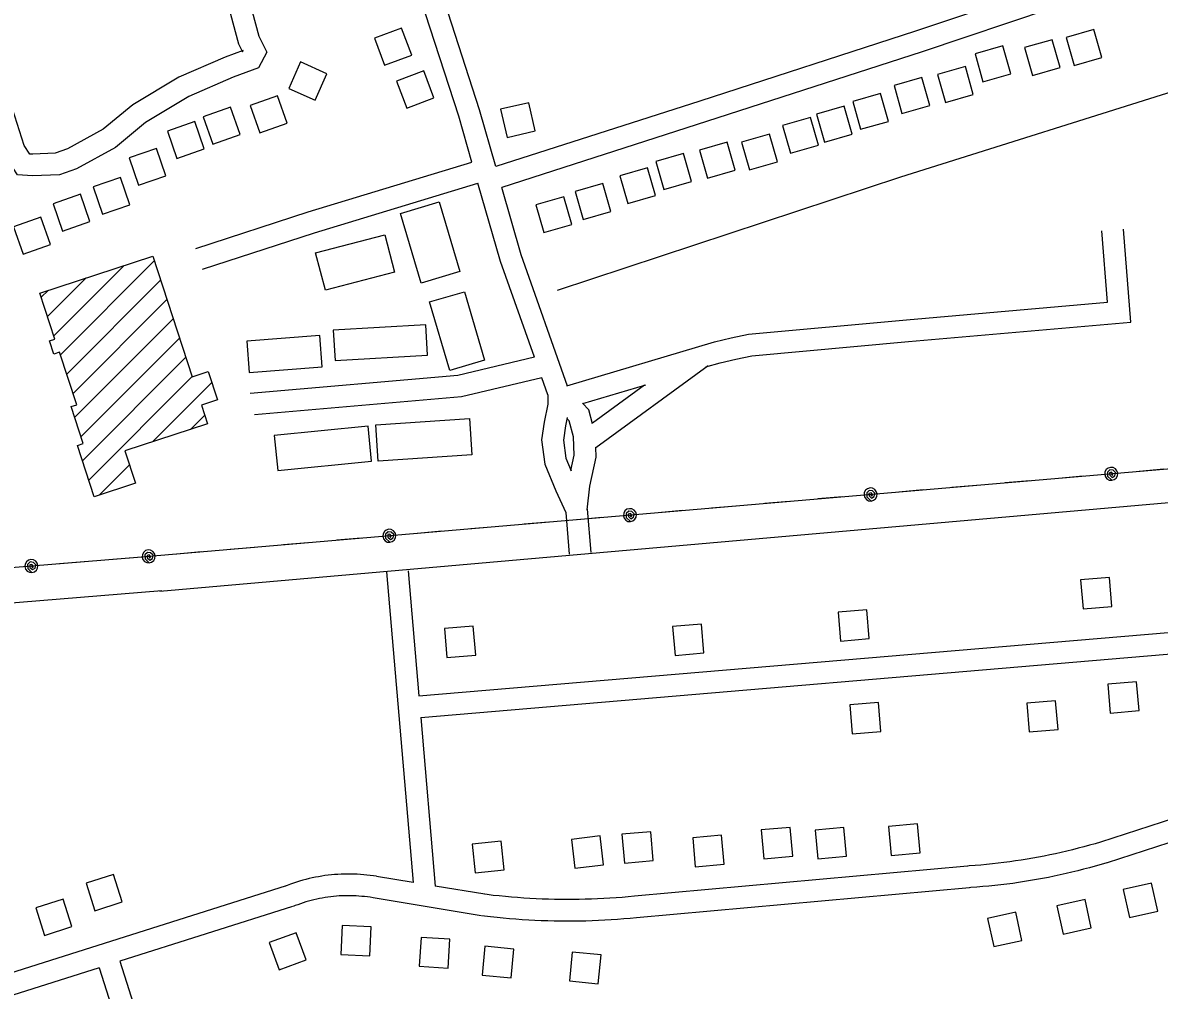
# Model space of a CAD drawing. Extents: x 3683402 to 3721514, y 487807 to 513565.
# Drawn here: x 3689070 to 3690642, y 496621 to 497959 of the extents above; entities that cross this region are included whole.
import ezdxf

# ---------------------------------------------------------------- set-up
doc = ezdxf.new("R2010")
doc.units = 0
for name, color, linetype in [('V-BLDG-OTLN', 7, 'Continuous'), ('V-ROAD-CNTR', 7, 'Continuous'), ('V-TOPO-SHOR', 7, 'Continuous'), ('V-UTIL-LINE', 7, 'Continuous')]:
    doc.layers.add(name, color=color, linetype=linetype)

msp = doc.modelspace()

# ---------------------------------------------------------------- linework, layer by layer
at = {"layer": 'V-BLDG-OTLN'}
for p, q in [((3689113.3, 497525.8), (3689210.5, 497623)), ((3689122.2, 497499.4), (3689252, 497629.2)), ((3689104.5, 497552.4), (3689157.9, 497605.7)), ((3689131, 497472.8), (3689260.7, 497602.5)), ((3689095.8, 497579), (3689105.2, 497588.4)), ((3689139.7, 497446.1), (3689269.5, 497575.9)), ((3689141.8, 497412.9), (3689278.2, 497549.3)), ((3689150.5, 497386.3), (3689287, 497522.7)), ((3689152.6, 497353), (3689295.7, 497496.1)), ((3689161.3, 497326.4), (3689304.4, 497469.4)), ((3689249.4, 497379), (3689331.6, 497461.3)), ((3689302, 497396.3), (3689321.8, 497416.1)), ((3689175.7, 497305.3), (3689217.8, 497347.5))]:
    msp.add_line(p, q, dxfattribs=at)
for points in [[(3689608, 497913.7), (3689594, 497951.2), (3689556.5, 497937.2), (3689570.6, 497899.7)], [(3690551.6, 497949), (3690513.1, 497938), (3690524.1, 497899.5), (3690562.6, 497910.5)], [(3690493.9, 497935.1), (3690455.4, 497924.1), (3690466.4, 497885.6), (3690504.9, 497896.6)], [(3690425.5, 497926.5), (3690387.1, 497915.5), (3690398.1, 497877), (3690436.5, 497888.1)], [(3689454.4, 497904.3), (3689438, 497867.8), (3689474.5, 497851.5), (3689490.8, 497888)], [(3689638.7, 497854.5), (3689624.6, 497891.9), (3689587.2, 497877.9), (3689601.2, 497840.4)], [(3690373.7, 497897.9), (3690335.2, 497886.8), (3690346.2, 497848.4), (3690384.7, 497859.4)], [(3690313.5, 497882.7), (3690275.1, 497871.7), (3690286.1, 497833.2), (3690324.6, 497844.2)], [(3689422.6, 497857.3), (3689384.8, 497844.2), (3689397.9, 497806.4), (3689435.7, 497819.5)], [(3690256.4, 497860.7), (3690217.9, 497849.7), (3690228.9, 497811.2), (3690267.4, 497822.2)], [(3689357.5, 497841.7), (3689319.7, 497828.6), (3689332.8, 497790.8), (3689370.6, 497803.9)], [(3689730.9, 497838.9), (3689740.1, 497799.9), (3689779, 497809.1), (3689769.8, 497848)], [(3690206.3, 497843.1), (3690167.9, 497832.1), (3690178.9, 497793.6), (3690217.3, 497804.7)], [(3689308, 497821.9), (3689270.2, 497808.8), (3689283.3, 497771), (3689321.1, 497784.1)], [(3690159.5, 497827.7), (3690121, 497816.7), (3690132, 497778.2), (3690170.5, 497789.3)], [(3690044.4, 497793.3), (3690006, 497782.3), (3690017, 497743.8), (3690055.4, 497754.8)], [(3690102.7, 497804.5), (3690064.2, 497793.5), (3690075.3, 497755.1), (3690113.7, 497766.1)], [(3689255.1, 497784.8), (3689217.3, 497771.7), (3689230.4, 497733.9), (3689268.2, 497747)], [(3689984, 497777.7), (3689945.6, 497766.6), (3689956.6, 497728.2), (3689995, 497739.2)], [(3689205.2, 497744.6), (3689167.5, 497731.5), (3689180.6, 497693.7), (3689218.4, 497706.8)], [(3689934.3, 497758.1), (3689895.9, 497747.1), (3689906.9, 497708.7), (3689945.3, 497719.7)], [(3689872.4, 497736.2), (3689834, 497725.2), (3689845, 497686.7), (3689883.4, 497697.7)], [(3689149.9, 497721.4), (3689112.1, 497708.2), (3689125.2, 497670.5), (3689163, 497683.6)], [(3689818.3, 497717.8), (3689779.8, 497706.8), (3689790.8, 497668.4), (3689829.3, 497679.4)], [(3689621.3, 497598.5), (3689592.5, 497695), (3689646.1, 497710.9), (3689674.8, 497614.5)], [(3689095.3, 497689.7), (3689057.5, 497676.6), (3689070.6, 497638.8), (3689108.4, 497652)], [(3689475, 497640.3), (3689570.8, 497665.5), (3689584.4, 497613.9), (3689488.6, 497588.7)], [(3689093.9, 497584.7), (3689249.8, 497635.9), (3689304.6, 497468.9), (3689326.7, 497476.2), (3689339.5, 497437.1), (3689317.3, 497429.8), (3689325.7, 497404.1), (3689211.5, 497366.6), (3689226.2, 497321.9), (3689169, 497303.1), (3689145.7, 497374), (3689153.7, 497376.7), (3689136.9, 497427.9), (3689144.8, 497430.5), (3689121, 497503.1), (3689113.1, 497500.5), (3689107.1, 497518.8), (3689114.7, 497521.3)], [(3689660.6, 497477.8), (3689632.7, 497572.5), (3689681, 497586.7), (3689708.9, 497492)], [(3689502, 497491.7), (3689630.1, 497499.1), (3689627.7, 497541.1), (3689499.6, 497533.7)], [(3689383.1, 497475), (3689484.2, 497482.9), (3689480.9, 497526.2), (3689379.8, 497518.4)], [(3689422.7, 497339.5), (3689552.5, 497352.5), (3689547.7, 497401), (3689417.8, 497388)], [(3689691.1, 497361.3), (3689561.5, 497352.5), (3689558.2, 497402.7), (3689687.8, 497411.4)], [(3690536.5, 497148.4), (3690576.3, 497151.8), (3690573, 497191.7), (3690533.1, 497188.3)], [(3690201, 497103.8), (3690240.9, 497107.2), (3690237.5, 497147), (3690197.7, 497143.7)], [(3689656.6, 497081.1), (3689696.5, 497084.5), (3689693.1, 497124.3), (3689653.2, 497121)], [(3689972.3, 497084), (3690012.2, 497087.4), (3690008.8, 497127.3), (3689968.9, 497123.9)], [(3690610.6, 497047.5), (3690570.7, 497044.1), (3690574.1, 497004.2), (3690614, 497007.6)], [(3690498.6, 497021.4), (3690458.7, 497018.1), (3690462.1, 496978.2), (3690502, 496981.6)], [(3690253.7, 497018.9), (3690213.8, 497015.5), (3690217.2, 496975.7), (3690257, 496979)], [(3690271.2, 496807.5), (3690311.1, 496811.1), (3690307.4, 496851), (3690267.6, 496847.4)], [(3689833.8, 496789.8), (3689873.5, 496794.7), (3689868.6, 496834.4), (3689828.9, 496829.5)], [(3689902.4, 496796.9), (3689942.2, 496800.5), (3689938.6, 496840.3), (3689898.8, 496836.7)], [(3690000.2, 496791.8), (3690040, 496795.5), (3690036.4, 496835.3), (3689996.6, 496831.7)], [(3690095, 496802.9), (3690134.9, 496806.5), (3690131.3, 496846.3), (3690091.4, 496842.7)], [(3690169.6, 496802.8), (3690209.4, 496806.4), (3690205.8, 496846.2), (3690166, 496842.6)], [(3689695.9, 496783.4), (3689735.7, 496787.4), (3689731.6, 496827.2), (3689691.8, 496823.2)], [(3689169.7, 496731.1), (3689207.8, 496743.2), (3689195.8, 496781.3), (3689157.6, 496769.2)], [(3690631, 496769.3), (3690592, 496760.6), (3690600.7, 496721.6), (3690639.8, 496730.3)], [(3689100, 496696.9), (3689138.2, 496709), (3689126.1, 496747.1), (3689088, 496735.1)], [(3690539.2, 496746.5), (3690500.1, 496737.8), (3690508.8, 496698.8), (3690547.9, 496707.5)], [(3690443.3, 496729.2), (3690404.3, 496720.5), (3690413, 496681.4), (3690452, 496690.1)], [(3689551.9, 496708.7), (3689511.9, 496710.6), (3689510.1, 496670.6), (3689550, 496668.8)], [(3689448.4, 496700.7), (3689410.9, 496686.9), (3689424.7, 496649.4), (3689462.2, 496663.2)], [(3689660.9, 496691.6), (3689621, 496694.2), (3689618.4, 496654.2), (3689658.3, 496651.6)], [(3689749.2, 496678.1), (3689709.4, 496681.9), (3689705.6, 496642.1), (3689745.4, 496638.3)], [(3689869.9, 496669.9), (3689830.1, 496673.8), (3689826.3, 496633.9), (3689866.1, 496630.1)]]:
    msp.add_lwpolyline(points, close=True, dxfattribs=at)
at = {"layer": 'V-ROAD-CNTR'}
for p, q in [((3690017.9, 497484.4), (3689862.6, 497371)), ((3689930.1, 497457.4), (3689858, 497404.8))]:
    msp.add_line(p, q, dxfattribs=at)
for points in [[(3690265.6, 498686.9), (3690271, 498665.7), (3690311, 498538.8), (3690357.7, 498403.7), (3690479.3, 498021), (3690492.3, 497978.3), (3690314.1, 497918.2), (3690015.5, 497821.8), (3689732.6, 497730.9)], [(3689691.4, 497765.6), (3689673, 497829.4), (3689600.4, 498053.4), (3689525.6, 498277.1), (3689469, 498447.4)], [(3690387.6, 498210.5), (3690450.6, 498012.1), (3690455.1, 497997.4), (3690304.7, 497946.7), (3690006.3, 497850.3), (3689724.3, 497759.7)], [(3688996, 498027.1), (3689043.5, 498043.8), (3689235.7, 498106.3), (3689289, 498121.3), (3689306.9, 498124.6), (3689307.8, 498124.1), (3689315, 498103), (3689350.8, 497994.8), (3689368.4, 497929.4), (3689374, 497918.3), (3689375.1, 497920.3), (3689350, 497910.9), (3689285.9, 497883.5), (3689222.5, 497845.2), (3689181.3, 497811.2), (3689132.1, 497784), (3689115.1, 497778.1), (3689084.1, 497776.7), (3689079.9, 497777), (3689072.3, 497788.7), (3689049.6, 497859.7), (3688996, 498027.1)], [(3689379.5, 498003.4), (3689396.6, 497940.1), (3689407.8, 497917.7), (3689396.2, 497896.2), (3689361.2, 497883.1), (3689299.6, 497856.7), (3689239.9, 497820.6), (3689198.3, 497786.3), (3689144.3, 497756.5), (3689120.8, 497748.4), (3689083.7, 497746.7), (3689062.8, 497748.1), (3689044.9, 497775.8), (3689021, 497850.6), (3688967.7, 498017.2)], [(3689724.3, 497759.7), (3689701.7, 497838.2), (3689658.3, 497972.2)], [(3689309.3, 497646.3), (3689464.7, 497697), (3689691.4, 497765.6)], [(3689318.6, 497617.8), (3689473.7, 497668.3), (3689699.7, 497736.8)], [(3689777.8, 497496.1), (3689730.9, 497628.7), (3689699.7, 497736.8)], [(3689823.7, 497456.3), (3689759.5, 497637.8), (3689732.6, 497730.9)], [(3689822.8, 497456.8), (3690026.8, 497517.5), (3690049.9, 497522.9), (3690073.9, 497527.9), (3690292.3, 497547.8), (3690570.3, 497572.1), (3690562.4, 497671)], [(3690015, 497482.7), (3690034.5, 497488.5), (3690056.4, 497493.6), (3690078.3, 497498.2), (3690295, 497517.9), (3690602.6, 497544.8), (3690592.3, 497673.4)], [(3689777.8, 497496.1), (3689671.9, 497471.1), (3689384.6, 497446)], [(3692818.6, 497472.9), (3691053.7, 497329.9), (3689259.8, 497172.4)], [(3689787.9, 497467.6), (3689676.7, 497441.4), (3689390.5, 497416.4)], [(3689796.2, 497444.3), (3689787.9, 497467.6)], [(3689796.2, 497444.3), (3689796.1, 497431.2), (3689791.2, 497406.4), (3689787.5, 497381.8), (3689792, 497348.4), (3689807.5, 497311.5), (3689821.2, 497281.3), (3689826, 497223.9)], [(3689844.6, 497432), (3689931.6, 497457.9)], [(3689858.2, 497404.1), (3689852.9, 497423.3), (3689844.2, 497432.5)], [(3689823, 497412.7), (3689820.8, 497401.3), (3689817.8, 497381.5), (3689821.2, 497356.4), (3689828.4, 497339.3)], [(3689828.3, 497339.5), (3689832.9, 497360.6), (3689832, 497386.3), (3689826, 497408.1), (3689822.8, 497411.5)], [(3689850.7, 497285.3), (3689854.3, 497317.8), (3689863, 497358), (3689862.5, 497372)], [(3689850.9, 497286.3), (3689855.9, 497226.4)], [(3689573.1, 497199.6), (3689609.9, 496770.2)], [(3689603.1, 497201), (3689617.9, 497028.1)], [(3689262.5, 497173.1), (3688553.3, 497115.2)], [(3689617.9, 497028.1), (3690916.1, 497137.9)], [(3689620.5, 496998.2), (3690750.4, 497093.8)], [(3689620.5, 496998.2), (3689640.4, 496765.1)], [(3690782.4, 496897.8), (3690560.5, 496825.9)], [(3690791.6, 496869.2), (3690569.7, 496797.3)], [(3690560.8, 496826), (3690553.1, 496823.7), (3690545.3, 496821.5), (3690537.6, 496819.4), (3690529.8, 496817.3), (3690522, 496815.3), (3690514.2, 496813.4), (3690506.3, 496811.6), (3690498.5, 496809.9), (3690490.6, 496808.2), (3690482.7, 496806.6), (3690474.8, 496805.1), (3690466.9, 496803.6), (3690459, 496802.3), (3690451, 496801), (3690443.1, 496799.8), (3690435.1, 496798.6), (3690427.1, 496797.6), (3690419.1, 496796.6), (3690411.1, 496795.7), (3690403.1, 496794.9), (3690395.1, 496794.2), (3690387.1, 496793.5), (3690379, 496792.9), (3690377.1, 496792.8)], [(3690376.8, 496792.8), (3689916.1, 496751)], [(3690569.3, 496797.2), (3690561.4, 496794.9), (3690553.4, 496792.6), (3690545.4, 496790.4), (3690537.3, 496788.3), (3690529.2, 496786.2), (3690521.1, 496784.2), (3690513, 496782.3), (3690504.8, 496780.5), (3690496.7, 496778.8), (3690488.5, 496777.1), (3690480.3, 496775.6), (3690472.1, 496774.1), (3690463.9, 496772.7), (3690455.7, 496771.3), (3690447.4, 496770.1), (3690439.2, 496768.9), (3690430.9, 496767.8), (3690422.6, 496766.8), (3690414.3, 496765.9), (3690406, 496765), (3690397.7, 496764.3), (3690389.4, 496763.6), (3690381.1, 496763), (3690379.1, 496762.8)], [(3689559.4, 496778.6), (3689555.1, 496779.2), (3689550.7, 496779.8), (3689546.2, 496780.4), (3689541.7, 496780.8), (3689537.3, 496781.2), (3689532.8, 496781.5), (3689528.3, 496781.6), (3689523.8, 496781.7), (3689519.3, 496781.8), (3689514.9, 496781.7), (3689510.4, 496781.6), (3689505.9, 496781.3), (3689501.4, 496781), (3689496.9, 496780.6), (3689492.5, 496780.1), (3689488, 496779.5), (3689483.6, 496778.9), (3689479.2, 496778.1), (3689474.8, 496777.3), (3689470.4, 496776.4), (3689466, 496775.4), (3689461.6, 496774.3), (3689457.3, 496773.1), (3689453, 496771.9), (3689448.7, 496770.5), (3689444.5, 496769.1), (3689440.2, 496767.6), (3689436, 496766.1), (3689433.4, 496765.1)], [(3689609.9, 496770.2), (3689559.5, 496778.5)], [(3689434.3, 496765.4), (3688744.1, 496546.9)], [(3689709.2, 496753.7), (3689640.4, 496765.1)], [(3689916.1, 496751), (3689907.5, 496750.2), (3689899, 496749.5), (3689890.6, 496748.8), (3689882.1, 496748.3), (3689873.6, 496747.8), (3689865.1, 496747.4), (3689856.6, 496747), (3689848.1, 496746.8), (3689839.6, 496746.6), (3689831, 496746.5), (3689822.5, 496746.5), (3689814, 496746.5), (3689805.5, 496746.7), (3689797, 496746.9), (3689788.5, 496747.2), (3689780, 496747.5), (3689771.5, 496748), (3689763, 496748.5), (3689754.5, 496749.1), (3689746, 496749.8), (3689737.6, 496750.6), (3689729.1, 496751.4), (3689720.6, 496752.3), (3689712.2, 496753.3), (3689708.6, 496753.8)], [(3690379.5, 496762.9), (3689918.8, 496721.1)], [(3689443.4, 496736.8), (3689204.4, 496661.2)], [(3689554.7, 496748.9), (3689550.7, 496749.6), (3689546.8, 496750.1), (3689542.9, 496750.6), (3689539, 496750.9), (3689535.1, 496751.3), (3689531.2, 496751.5), (3689527.3, 496751.7), (3689523.4, 496751.8), (3689519.5, 496751.8), (3689515.6, 496751.7), (3689511.7, 496751.6), (3689507.8, 496751.4), (3689503.8, 496751.1), (3689500, 496750.7), (3689496.1, 496750.3), (3689492.2, 496749.8), (3689488.3, 496749.2), (3689484.4, 496748.6), (3689480.6, 496747.8), (3689476.8, 496747), (3689472.9, 496746.2), (3689469.1, 496745.2), (3689465.4, 496744.2), (3689461.6, 496743.1), (3689457.9, 496742), (3689454.1, 496740.7), (3689450.5, 496739.4), (3689446.8, 496738.1), (3689444.3, 496737.1)], [(3689704.3, 496724.1), (3689554.6, 496748.9)], [(3689918.9, 496721.2), (3689910.2, 496720.3), (3689901.5, 496719.6), (3689892.7, 496718.9), (3689883.9, 496718.3), (3689875.2, 496717.8), (3689866.4, 496717.4), (3689857.6, 496717), (3689848.8, 496716.8), (3689840, 496716.6), (3689831.3, 496716.5), (3689822.5, 496716.5), (3689813.7, 496716.5), (3689804.9, 496716.7), (3689796.1, 496716.9), (3689787.3, 496717.2), (3689778.5, 496717.6), (3689769.8, 496718), (3689761, 496718.6), (3689752.2, 496719.2), (3689743.5, 496719.9), (3689734.7, 496720.7), (3689726, 496721.6), (3689717.2, 496722.5), (3689708.5, 496723.6), (3689704.9, 496724)], [(3689204.4, 496661.2), (3689331.8, 496261.1)], [(3689175.8, 496652.1), (3688927.9, 496573.6)], [(3689175.8, 496652.1), (3689322.7, 496190.7)]]:
    msp.add_lwpolyline(points, dxfattribs=at)
at = {"layer": 'V-TOPO-SHOR'}
msp.add_lwpolyline([(3689809.5, 497589), (3690284.7, 497745.3), (3690686.2, 497872)], dxfattribs=at)
at = {"layer": 'V-UTIL-LINE'}
for points in [[(3695870.6, 505530.4), (3695728.9, 502431.4), (3695838.9, 502046.2), (3695757.1, 500803.7), (3695667.6, 498928.7), (3695617, 497780.2), (3691153.1, 497384.5), (3689228.6, 497219.4)], [(3690575.4, 497335), (3690577.2, 497332.7), (3690577.8, 497335), (3690576, 497337.1), (3690573.2, 497336.5), (3690573.3, 497333.1), (3690576.8, 497330), (3690580.5, 497332.1), (3690581.4, 497336.9), (3690578.1, 497340), (3690573.6, 497340.6), (3690570.2, 497337.2), (3690570.3, 497331.7), (3690576.2, 497326), (3690579.5, 497327), (3690582.3, 497329.2), (3690584, 497332.2), (3690584.4, 497335.7), (3690583.4, 497339.1), (3690581.2, 497341.8), (3690578.1, 497343.5), (3690574.6, 497343.9), (3690571.3, 497342.9), (3690568.5, 497340.8), (3690566.8, 497337.7), (3690566.4, 497334.2), (3690567.4, 497330.8), (3690569.6, 497328.1), (3690572.7, 497326.4), (3690576.2, 497326)], [(3690648.2, 497341.2), (3690614.3, 497338.3)], [(3690389.1, 497319), (3690355.2, 497316.1)], [(3690462.8, 497325.3), (3690429, 497322.4)], [(3690536.6, 497331.6), (3690502.7, 497328.7)], [(3690203.8, 497303.1), (3690169.9, 497300.2)], [(3690242.6, 497306.4), (3690244.5, 497304.2), (3690245.1, 497306.4), (3690243.3, 497308.5), (3690240.4, 497307.9), (3690240.5, 497304.5), (3690244, 497301.4), (3690247.8, 497303.5), (3690248.6, 497308.3), (3690245.3, 497311.4), (3690240.9, 497312), (3690237.4, 497308.7), (3690237.6, 497303.2), (3690243.4, 497297.4), (3690246.8, 497298.4), (3690249.5, 497300.6), (3690251.2, 497303.7), (3690251.6, 497307.2), (3690250.6, 497310.6), (3690248.4, 497313.3), (3690245.3, 497315), (3690241.9, 497315.4), (3690238.5, 497314.4), (3690235.7, 497312.2), (3690234, 497309.1), (3690233.7, 497305.6), (3690234.6, 497302.3), (3690236.8, 497299.5), (3690239.9, 497297.8), (3690243.4, 497297.4)], [(3690315.4, 497312.7), (3690281.5, 497309.7)], [(3689909.8, 497277.9), (3689911.7, 497275.7), (3689912.3, 497277.9), (3689910.5, 497280), (3689907.6, 497279.4), (3689907.8, 497276), (3689911.3, 497272.9), (3689915, 497275), (3689915.9, 497279.8), (3689912.5, 497282.9), (3689908.1, 497283.5), (3689904.6, 497280.1), (3689904.8, 497274.6), (3689910.6, 497268.9), (3689914, 497269.9), (3689916.7, 497272.1), (3689918.4, 497275.1), (3689918.8, 497278.6), (3689917.8, 497282), (3689915.6, 497284.8), (3689912.6, 497286.4), (3689909.1, 497286.8), (3689905.7, 497285.9), (3689903, 497283.7), (3689901.3, 497280.6), (3689900.9, 497277.1), (3689901.9, 497273.7), (3689904, 497271), (3689907.1, 497269.3), (3689910.6, 497268.9)], [(3690056.3, 497290.4), (3690022.5, 497287.5)], [(3690130.1, 497296.8), (3690096.2, 497293.9)], [(3689871, 497274.5), (3689837.1, 497271.6)], [(3689982.6, 497284.1), (3689948.7, 497281.2)], [(3689577.1, 497249.3), (3689578.9, 497247.1), (3689579.5, 497249.4), (3689577.7, 497251.4), (3689574.8, 497250.9), (3689575, 497247.5), (3689578.5, 497244.3), (3689582.2, 497246.5), (3689583.1, 497251.2), (3689579.7, 497254.4), (3689575.3, 497254.9), (3689571.9, 497251.6), (3689572, 497246.1), (3689577.8, 497240.4), (3689581.2, 497241.3), (3689584, 497243.5), (3689585.6, 497246.6), (3689586, 497250.1), (3689585.1, 497253.5), (3689582.9, 497256.2), (3689579.8, 497257.9), (3689576.3, 497258.3), (3689572.9, 497257.3), (3689570.2, 497255.1), (3689568.5, 497252), (3689568.1, 497248.6), (3689569.1, 497245.2), (3689571.3, 497242.4), (3689574.3, 497240.7), (3689577.8, 497240.4)], [(3689649.8, 497255.6), (3689616, 497252.7)], [(3689723.6, 497261.9), (3689689.7, 497259)], [(3689797.3, 497268.2), (3689763.4, 497265.3)], [(3689464.5, 497239.7), (3689430.6, 497236.8)], [(3689538.2, 497246), (3689504.4, 497243.1)], [(3689244.3, 497220.8), (3689246.1, 497218.6), (3689246.7, 497220.8), (3689244.9, 497222.9), (3689242.1, 497222.3), (3689242.2, 497218.9), (3689245.7, 497215.8), (3689249.4, 497217.9), (3689250.3, 497222.7), (3689247, 497225.8), (3689242.5, 497226.4), (3689239.1, 497223), (3689239.2, 497217.5), (3689245.1, 497211.8), (3689248.4, 497212.8), (3689251.2, 497215), (3689252.9, 497218.1), (3689253.3, 497221.6), (3689252.3, 497224.9), (3689250.1, 497227.7), (3689247, 497229.4), (3689243.5, 497229.7), (3689240.1, 497228.8), (3689237.4, 497226.6), (3689235.7, 497223.5), (3689235.3, 497220), (3689236.3, 497216.6), (3689238.5, 497213.9), (3689241.6, 497212.2), (3689245.1, 497211.8)], [(3689317.1, 497227), (3689283.2, 497224.1)], [(3689390.8, 497233.3), (3689356.9, 497230.4)], [(3689228.6, 497219.4), (3688591.3, 497167.4), (3687611, 496853.8)], [(3689082.1, 497207.5), (3689084, 497205.2), (3689084.6, 497207.5), (3689082.8, 497209.6), (3689079.9, 497209), (3689080, 497205.6), (3689083.5, 497202.5), (3689087.3, 497204.6), (3689088.2, 497209.4), (3689084.8, 497212.5), (3689080.4, 497213.1), (3689076.9, 497209.7), (3689077.1, 497204.2), (3689082.9, 497198.5), (3689086.2, 497199.5), (3689089, 497201.6), (3689090.7, 497204.7), (3689091.1, 497208.2), (3689090.1, 497211.6), (3689088, 497214.3), (3689084.9, 497216), (3689081.4, 497216.4), (3689078, 497215.5), (3689075.3, 497213.3), (3689073.6, 497210.2), (3689073.2, 497206.7), (3689074.1, 497203.4), (3689076.3, 497200.6), (3689079.4, 497198.9), (3689082.9, 497198.5)], [(3689154.9, 497213.4), (3689121, 497210.6)], [(3689228.6, 497219.4), (3689194.8, 497216.7)]]:
    msp.add_lwpolyline(points, dxfattribs=at)

doc.saveas('drawing.dxf')
